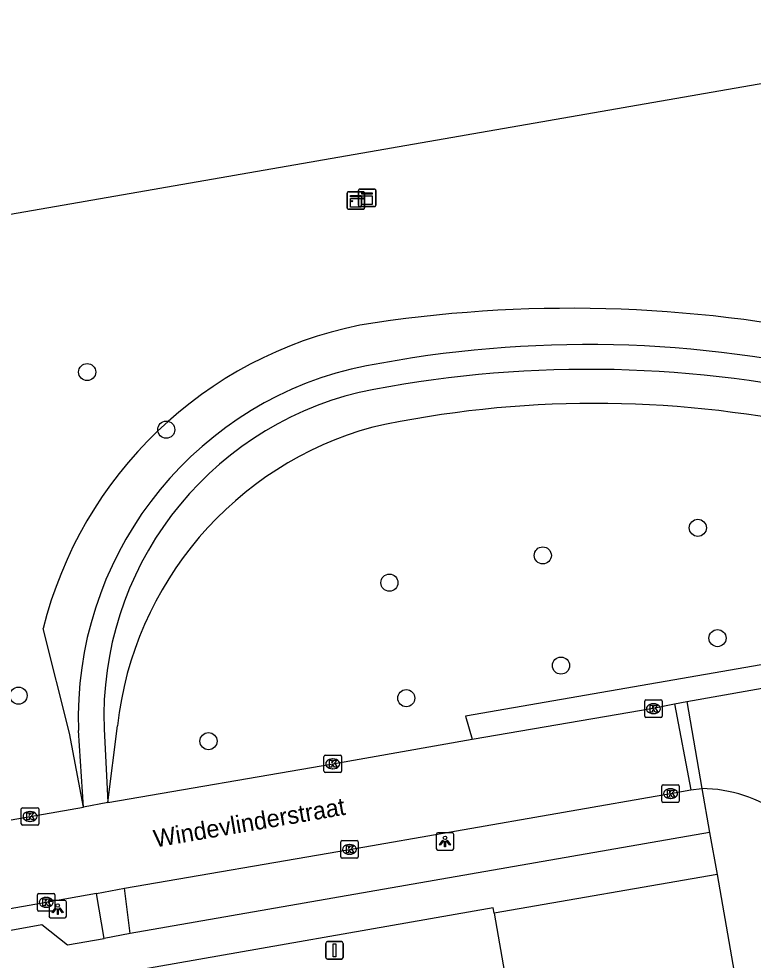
# Model space of a CAD drawing. Extents: x 162880 to 165536, y 384011 to 385179.
# Drawn here: x 164359 to 164400.9, y 384890.6 to 384944.4 of the extents above; entities that cross this region are included whole.
import ezdxf

# ---------------------------------------------------------------- set-up
doc = ezdxf.new("R2010")
doc.units = 0
for name, color, linetype in [('IMGEO_Boom', 7, 'Continuous'), ('IMGEO_Groenvoorziening', 7, 'Continuous'), ('IMGEO_Haag', 7, 'Continuous'), ('IMGEO_Kast', 7, 'Continuous'), ('IMGEO_Kolk', 7, 'Continuous'), ('IMGEO_Lichtpunt', 7, 'Continuous'), ('IMGEO_Openbare_ruimte_label', 7, 'Continuous'), ('IMGEO_Pand', 7, 'Continuous'), ('IMGEO_Rijbaan_lokaal_open', 7, 'Continuous'), ('IMGEO_Verkeersbordpaal', 7, 'Continuous'), ('IMGEO_Voetpad_gesloten', 7, 'Continuous'), ('IMGEO_Voetpad_open', 7, 'Continuous')]:
    doc.layers.add(name, color=color, linetype=linetype)

msp = doc.modelspace()

# ---------------------------------------------------------------- linework, layer by layer
at = {"layer": 'IMGEO_Boom'}
for centre in [(164362.877, 384924.218), (164367.397, 384920.926), (164397.77, 384915.317), (164388.909, 384913.741), (164380.147, 384912.182), (164398.891, 384909.016), (164389.949, 384907.447), (164358.952, 384905.728), (164381.11, 384905.587), (164369.808, 384903.129)]:
    msp.add_circle(centre, 0.489, dxfattribs=at)
at = {"layer": 'IMGEO_Groenvoorziening'}
for points in [[(164362.674, 384899.357), (164361.866, 384903.582), (164360.36, 384909.557)], [(164364.055, 384899.618), (164364.602, 384904.006)]]:
    msp.add_lwpolyline(points, dxfattribs=at)
for centre, radius, start, end in [((164390.5, 384851.951), 75.909, 77.8461, 99.12881), ((164383.162, 384903.874), 23.5, 101.5499, 166.0059), ((164391.901, 384861.951), 60.476, 78.01144, 102.12914), ((164384.507, 384901.763), 20.031, 105.3822, 173.5712)]:
    msp.add_arc(centre, radius, start, end, dxfattribs=at)
at = {"layer": 'IMGEO_Haag'}
msp.add_lwpolyline([(164426.153, 384845.711), (164415.099, 384909.871), (164384.5, 384904.561), (164384.882, 384903.246)], dxfattribs=at)
at = {"layer": 'IMGEO_Kast'}
for p, q in [((164377.732, 384933.594), (164377.732, 384934.435)), ((164377.732, 384934.435), (164377.732, 384933.594)), ((164377.807, 384934.519), (164378.648, 384934.519)), ((164378.648, 384934.519), (164377.807, 384934.519)), ((164378.374, 384933.747), (164378.374, 384934.588)), ((164378.374, 384934.588), (164378.374, 384933.747)), ((164378.449, 384934.672), (164379.29, 384934.672)), ((164379.29, 384934.672), (164378.449, 384934.672)), ((164378.732, 384934.444), (164378.732, 384933.603)), ((164378.732, 384933.603), (164378.732, 384934.444)), ((164379.374, 384934.597), (164379.374, 384933.756)), ((164379.374, 384933.756), (164379.374, 384934.597)), ((164379.299, 384933.672), (164378.458, 384933.672)), ((164378.458, 384933.672), (164379.299, 384933.672)), ((164378.657, 384933.519), (164377.816, 384933.519)), ((164377.816, 384933.519), (164378.657, 384933.519))]:
    msp.add_line(p, q, dxfattribs=at)
for points in [[(164377.927, 384934.309), (164378.527, 384934.309), (164378.527, 384934.224), (164377.927, 384934.224), (164377.927, 384934.309)], [(164378.569, 384934.462), (164379.169, 384934.462), (164379.169, 384934.377), (164378.569, 384934.377), (164378.569, 384934.462)], [(164378.569, 384934.287), (164379.169, 384934.287), (164379.169, 384933.798), (164378.569, 384933.798), (164378.569, 384934.287)], [(164377.927, 384934.134), (164378.527, 384934.134), (164378.527, 384933.645), (164377.927, 384933.645), (164377.927, 384934.134)]]:
    msp.add_lwpolyline(points, dxfattribs=at)
for centre in [(164378.011, 384933.983), (164378.653, 384934.136)]:
    msp.add_circle(centre, 0.0377, dxfattribs=at)
for centre, start, end in [((164377.81, 384934.441), 92.4484, 184.2845), ((164377.81, 384934.441), 92.4484, 184.2845), ((164378.452, 384934.594), 92.4484, 184.2845), ((164378.452, 384934.594), 92.4484, 184.2845), ((164378.654, 384934.441), 2.4484, 94.2845), ((164378.654, 384934.441), 2.4484, 94.2845), ((164379.296, 384934.594), 2.4484, 94.2845), ((164379.296, 384934.594), 2.4484, 94.2845), ((164378.452, 384933.75), 182.4484, 274.2845), ((164378.452, 384933.75), 182.4484, 274.2845), ((164379.296, 384933.75), 272.4484, 4.2845), ((164379.296, 384933.75), 272.4484, 4.2845), ((164377.81, 384933.597), 182.4484, 274.2845), ((164377.81, 384933.597), 182.4484, 274.2845), ((164378.654, 384933.597), 272.4484, 4.2845), ((164378.654, 384933.597), 272.4484, 4.2845)]:
    msp.add_arc(centre, 0.0779, start, end, dxfattribs=at)
at = {"layer": 'IMGEO_Kolk'}
for p, q in [((164394.731, 384904.557), (164394.731, 384905.409)), ((164394.806, 384905.483), (164395.658, 384905.483)), ((164395.219, 384905.263), (164395.244, 384905.263)), ((164395.732, 384905.409), (164395.732, 384904.557)), ((164395.242, 384904.703), (164395.217, 384904.703)), ((164395.658, 384904.483), (164394.806, 384904.483)), ((164376.409, 384901.409), (164376.409, 384902.261)), ((164376.484, 384902.335), (164377.336, 384902.335)), ((164376.897, 384902.115), (164376.922, 384902.115)), ((164377.41, 384902.261), (164377.41, 384901.409)), ((164376.92, 384901.555), (164376.895, 384901.555)), ((164377.336, 384901.335), (164376.484, 384901.335)), ((164395.709, 384899.706), (164395.709, 384900.558)), ((164395.784, 384900.632), (164396.636, 384900.632)), ((164396.197, 384900.412), (164396.222, 384900.412)), ((164396.71, 384900.558), (164396.71, 384899.706)), ((164396.22, 384899.852), (164396.195, 384899.852)), ((164359.113, 384898.4), (164359.113, 384899.252)), ((164359.188, 384899.326), (164360.04, 384899.326)), ((164360.114, 384899.252), (164360.114, 384898.4)), ((164396.636, 384899.632), (164395.784, 384899.632)), ((164359.601, 384899.106), (164359.626, 384899.106)), ((164360.04, 384898.326), (164359.188, 384898.326)), ((164359.624, 384898.546), (164359.599, 384898.546)), ((164377.366, 384896.517), (164377.366, 384897.369)), ((164377.441, 384897.443), (164378.293, 384897.443)), ((164377.854, 384897.223), (164377.879, 384897.223)), ((164378.367, 384897.369), (164378.367, 384896.517)), ((164377.877, 384896.663), (164377.852, 384896.663)), ((164378.293, 384896.443), (164377.441, 384896.443)), ((164360.107, 384894.419), (164360.959, 384894.419)), ((164360.032, 384893.493), (164360.032, 384894.345)), ((164360.52, 384894.199), (164360.545, 384894.199)), ((164361.033, 384894.345), (164361.033, 384893.493)), ((164360.959, 384893.419), (164360.107, 384893.419)), ((164360.543, 384893.639), (164360.518, 384893.639))]:
    msp.add_line(p, q, dxfattribs=at)
for points in [[(164394.731, 384904.557), (164394.731, 384905.409)], [(164394.806, 384905.483), (164395.658, 384905.483)], [(164395.052, 384905.183), (164395.175, 384905.183), (164395.175, 384905.032), (164395.305, 384905.183), (164395.469, 384905.183), (164395.323, 384905.032), (164395.476, 384904.783), (164395.324, 384904.783), (164395.239, 384904.947), (164395.175, 384904.88), (164395.175, 384904.783), (164395.052, 384904.783), (164395.052, 384905.183)], [(164395.732, 384905.409), (164395.732, 384904.557)], [(164395.658, 384904.483), (164394.806, 384904.483)], [(164376.409, 384901.409), (164376.409, 384902.261)], [(164376.484, 384902.335), (164377.336, 384902.335)], [(164376.73, 384902.035), (164376.853, 384902.035), (164376.853, 384901.884), (164376.983, 384902.035), (164377.147, 384902.035), (164377.001, 384901.884), (164377.154, 384901.635), (164377.002, 384901.635), (164376.917, 384901.799), (164376.853, 384901.732), (164376.853, 384901.635), (164376.73, 384901.635), (164376.73, 384902.035)], [(164377.41, 384902.261), (164377.41, 384901.409)], [(164377.336, 384901.335), (164376.484, 384901.335)], [(164395.709, 384899.706), (164395.709, 384900.558)], [(164395.784, 384900.632), (164396.636, 384900.632)], [(164396.03, 384900.332), (164396.153, 384900.332), (164396.153, 384900.181), (164396.283, 384900.332), (164396.447, 384900.332), (164396.301, 384900.181), (164396.454, 384899.932), (164396.302, 384899.932), (164396.217, 384900.096), (164396.153, 384900.029), (164396.153, 384899.932), (164396.03, 384899.932), (164396.03, 384900.332)], [(164396.71, 384900.558), (164396.71, 384899.706)], [(164359.113, 384898.4), (164359.113, 384899.252)], [(164359.188, 384899.326), (164360.04, 384899.326)], [(164360.114, 384899.252), (164360.114, 384898.4)], [(164396.636, 384899.632), (164395.784, 384899.632)], [(164359.434, 384899.026), (164359.557, 384899.026), (164359.557, 384898.875), (164359.687, 384899.026), (164359.851, 384899.026), (164359.705, 384898.875), (164359.858, 384898.626), (164359.706, 384898.626), (164359.621, 384898.79), (164359.557, 384898.723), (164359.557, 384898.626), (164359.434, 384898.626), (164359.434, 384899.026)], [(164360.04, 384898.326), (164359.188, 384898.326)], [(164377.366, 384896.517), (164377.366, 384897.369)], [(164377.441, 384897.443), (164378.293, 384897.443)], [(164377.687, 384897.143), (164377.81, 384897.143), (164377.81, 384896.992), (164377.94, 384897.143), (164378.104, 384897.143), (164377.958, 384896.992), (164378.111, 384896.743), (164377.959, 384896.743), (164377.874, 384896.907), (164377.81, 384896.84), (164377.81, 384896.743), (164377.687, 384896.743), (164377.687, 384897.143)], [(164378.367, 384897.369), (164378.367, 384896.517)], [(164378.293, 384896.443), (164377.441, 384896.443)], [(164360.107, 384894.419), (164360.959, 384894.419)], [(164360.032, 384893.493), (164360.032, 384894.345)], [(164360.353, 384894.119), (164360.476, 384894.119), (164360.476, 384893.968), (164360.606, 384894.119), (164360.77, 384894.119), (164360.624, 384893.968), (164360.777, 384893.719), (164360.625, 384893.719), (164360.54, 384893.883), (164360.476, 384893.816), (164360.476, 384893.719), (164360.353, 384893.719), (164360.353, 384894.119)], [(164361.033, 384894.345), (164361.033, 384893.493)], [(164360.959, 384893.419), (164360.107, 384893.419)]]:
    msp.add_lwpolyline(points, dxfattribs=at)
for centre, start, end in [((164394.808, 384905.407), 91.552, 178.448), ((164394.808, 384905.407), 91.552, 178.448), ((164395.656, 384905.407), 1.552, 88.448), ((164395.656, 384905.407), 1.552, 88.448), ((164394.808, 384904.559), 181.552, 268.448), ((164394.808, 384904.559), 181.552, 268.448), ((164395.656, 384904.559), 271.552, 358.448), ((164395.656, 384904.559), 271.552, 358.448), ((164376.486, 384902.259), 91.552, 178.448), ((164376.486, 384902.259), 91.552, 178.448), ((164377.334, 384902.259), 1.552, 88.448), ((164377.334, 384902.259), 1.552, 88.448), ((164376.486, 384901.411), 181.552, 268.448), ((164376.486, 384901.411), 181.552, 268.448), ((164377.334, 384901.411), 271.552, 358.448), ((164377.334, 384901.411), 271.552, 358.448), ((164395.786, 384900.556), 91.552, 178.448), ((164395.786, 384900.556), 91.552, 178.448), ((164396.634, 384900.556), 1.552, 88.448), ((164396.634, 384900.556), 1.552, 88.448), ((164359.19, 384899.25), 91.552, 178.448), ((164359.19, 384899.25), 91.552, 178.448), ((164360.038, 384899.25), 1.552, 88.448), ((164360.038, 384899.25), 1.552, 88.448), ((164395.786, 384899.708), 181.552, 268.448), ((164395.786, 384899.708), 181.552, 268.448), ((164396.634, 384899.708), 271.552, 358.448), ((164396.634, 384899.708), 271.552, 358.448), ((164359.19, 384898.402), 181.552, 268.448), ((164359.19, 384898.402), 181.552, 268.448), ((164360.038, 384898.402), 271.552, 358.448), ((164360.038, 384898.402), 271.552, 358.448), ((164377.443, 384897.367), 91.552, 178.448), ((164377.443, 384897.367), 91.552, 178.448), ((164378.291, 384897.367), 1.552, 88.448), ((164378.291, 384897.367), 1.552, 88.448), ((164377.443, 384896.519), 181.552, 268.448), ((164377.443, 384896.519), 181.552, 268.448), ((164378.291, 384896.519), 271.552, 358.448), ((164378.291, 384896.519), 271.552, 358.448), ((164360.109, 384894.343), 91.552, 178.448), ((164360.109, 384894.343), 91.552, 178.448), ((164360.957, 384894.343), 1.552, 88.448), ((164360.957, 384894.343), 1.552, 88.448), ((164360.109, 384893.495), 181.552, 268.448), ((164360.109, 384893.495), 181.552, 268.448), ((164360.957, 384893.495), 271.552, 358.448), ((164360.957, 384893.495), 271.552, 358.448)]:
    msp.add_arc(centre, 0.0765, start, end, dxfattribs=at)
for centre, major_axis, ratio, start_param, end_param in [((164395.218, 384904.983), (-0.387, 0.002), 0.722429, 4.712389, 7.853982), ((164395.243, 384904.983), (-0.39, 0.002), 0.717154, 1.570796, 4.712389), ((164376.896, 384901.835), (-0.387, 0.002), 0.722429, 4.712389, 7.853982), ((164376.921, 384901.835), (-0.39, 0.002), 0.717154, 1.570796, 4.712389), ((164396.196, 384900.132), (-0.387, 0.002), 0.722429, 4.712389, 7.853982), ((164396.221, 384900.132), (-0.39, 0.002), 0.717154, 1.570796, 4.712389), ((164359.6, 384898.826), (-0.387, 0.002), 0.722429, 4.712389, 7.853982), ((164359.625, 384898.826), (-0.39, 0.002), 0.717154, 1.570796, 4.712389), ((164377.853, 384896.943), (-0.387, 0.002), 0.722429, 4.712389, 7.853982), ((164377.878, 384896.943), (-0.39, 0.002), 0.717154, 1.570796, 4.712389), ((164360.519, 384893.919), (-0.387, 0.002), 0.722429, 4.712389, 7.853982), ((164360.544, 384893.919), (-0.39, 0.002), 0.717154, 1.570796, 4.712389)]:
    msp.add_ellipse(centre, major_axis=major_axis, ratio=ratio, start_param=start_param, end_param=end_param, dxfattribs=at)
at = {"layer": 'IMGEO_Lichtpunt'}
for p, q in [((164382.824, 384897.804), (164382.824, 384896.997)), ((164382.824, 384897.804), (164382.824, 384896.997)), ((164383.726, 384897.899), (164382.918, 384897.899)), ((164383.726, 384897.899), (164382.918, 384897.899)), ((164383.82, 384896.997), (164383.82, 384897.804)), ((164383.82, 384896.997), (164383.82, 384897.804)), ((164382.918, 384896.903), (164383.726, 384896.903)), ((164382.918, 384896.903), (164383.726, 384896.903)), ((164360.697, 384893.937), (164360.697, 384893.13)), ((164360.697, 384893.937), (164360.697, 384893.13)), ((164361.599, 384894.032), (164360.791, 384894.032)), ((164361.599, 384894.032), (164360.791, 384894.032)), ((164361.693, 384893.13), (164361.693, 384893.937)), ((164361.693, 384893.13), (164361.693, 384893.937)), ((164360.791, 384893.036), (164361.599, 384893.036)), ((164360.791, 384893.036), (164361.599, 384893.036))]:
    msp.add_line(p, q, dxfattribs=at)
for points in [[(164383.198, 384897.468), (164383.237, 384897.44), (164383.049, 384897.178), (164383.011, 384897.205), (164383.198, 384897.468)], [(164383.3, 384897.42), (164383.347, 384897.42), (164383.347, 384897.098), (164383.3, 384897.098), (164383.3, 384897.42)], [(164383.41, 384897.44), (164383.448, 384897.467), (164383.635, 384897.205), (164383.596, 384897.177), (164383.41, 384897.44)], [(164361.071, 384893.601), (164361.11, 384893.573), (164360.922, 384893.311), (164360.884, 384893.338), (164361.071, 384893.601)], [(164361.173, 384893.553), (164361.22, 384893.553), (164361.22, 384893.231), (164361.173, 384893.231), (164361.173, 384893.553)], [(164361.283, 384893.573), (164361.321, 384893.6), (164361.508, 384893.338), (164361.469, 384893.31), (164361.283, 384893.573)]]:
    msp.add_lwpolyline(points, dxfattribs=at)
for centre in [(164383.323, 384897.602), (164361.196, 384893.735)]:
    msp.add_circle(centre, 0.0994, dxfattribs=at)
for centre, start, end in [((164382.918, 384897.804), 90, 180), ((164382.918, 384897.804), 90, 180), ((164383.726, 384897.804), 0, 90), ((164383.726, 384897.804), 0, 90), ((164382.918, 384896.997), 180, 270), ((164382.918, 384896.997), 180, 270), ((164383.726, 384896.997), 270, 0), ((164383.726, 384896.997), 270, 360), ((164360.791, 384893.937), 90, 180), ((164360.791, 384893.937), 90, 180), ((164361.599, 384893.937), 0, 90), ((164361.599, 384893.937), 0, 90), ((164360.791, 384893.13), 180, 270), ((164360.791, 384893.13), 180, 270), ((164361.599, 384893.13), 270, 0), ((164361.599, 384893.13), 270, 360)]:
    msp.add_arc(centre, 0.0946, start, end, dxfattribs=at)
at = {"layer": 'IMGEO_Pand'}
for points in [[(164409.059, 384953.421), (164411.011, 384942.36), (164336.268, 384929.356), (164334.073, 384942.077)], [(164398.875, 384895.517), (164386.131, 384893.296)], [(164398.875, 384895.517), (164400.441, 384886.533)], [(164386.131, 384893.296), (164399.147, 384818.6), (164410.217, 384820.529)]]:
    msp.add_lwpolyline(points, dxfattribs=at)
at = {"layer": 'IMGEO_Rijbaan_lokaal_open'}
for points in [[(164397.133, 384905.389), (164408.44, 384907.399)], [(164384.882, 384903.246), (164395.224, 384905.013), (164396.438, 384905.252)], [(164396.438, 384905.252), (164397.133, 384905.389)], [(164396.438, 384905.252), (164397.373, 384900.342)], [(164397.133, 384905.389), (164397.999, 384900.415)], [(164364.055, 384899.618), (164376.909, 384901.833), (164384.882, 384903.246)], [(164365.016, 384894.726), (164377.867, 384896.944), (164396.211, 384900.134), (164397.373, 384900.342)], [(164397.373, 384900.342), (164397.999, 384900.415)], [(164335.956, 384894.69), (164336.274, 384894.735), (164359.614, 384898.825), (164362.674, 384899.357)], [(164364.055, 384899.618), (164362.674, 384899.357)], [(164363.408, 384894.423), (164360.533, 384893.919), (164337.156, 384889.792), (164336.835, 384889.729)], [(164363.408, 384894.423), (164365.016, 384894.726)]]:
    msp.add_lwpolyline(points, dxfattribs=at)
msp.add_arc((164397.972, 384892.627), 7.788, 53.9789, 89.8018, dxfattribs=at)
at = {"layer": 'IMGEO_Verkeersbordpaal'}
for p, q in [((164376.511, 384890.773), (164376.511, 384891.573)), ((164376.511, 384891.573), (164376.511, 384890.773)), ((164376.611, 384891.673), (164377.401, 384891.673)), ((164377.401, 384891.673), (164376.611, 384891.673)), ((164377.501, 384891.573), (164377.501, 384890.773)), ((164377.501, 384890.773), (164377.501, 384891.573)), ((164377.401, 384890.673), (164376.611, 384890.673)), ((164376.611, 384890.673), (164377.401, 384890.673))]:
    msp.add_line(p, q, dxfattribs=at)
msp.add_lwpolyline([(164376.931, 384891.548), (164377.081, 384891.548), (164377.081, 384890.798), (164376.931, 384890.798), (164376.931, 384891.548)], dxfattribs=at)
for centre, start, end in [((164376.611, 384891.573), 90, 180), ((164376.611, 384891.573), 90, 180), ((164377.401, 384891.573), 0, 90), ((164377.401, 384891.573), 360, 90), ((164376.611, 384890.773), 180, 270), ((164376.611, 384890.773), 180, 270), ((164377.401, 384890.773), 270, 0), ((164377.401, 384890.773), 270, 0)]:
    msp.add_arc(centre, 0.1, start, end, dxfattribs=at)
at = {"layer": 'IMGEO_Voetpad_gesloten'}
for points in [[(164362.674, 384899.357), (164362.381, 384903.737)], [(164363.844, 384903.827), (164364.055, 384899.618)]]:
    msp.add_lwpolyline(points, dxfattribs=at)
for centre, radius, start, end in [((164391.449, 384860.119), 65.671, 77.08677, 101.84702), ((164382.908, 384904.455), 20.54, 103.9198, 182.0021), ((164391.519, 384858.417), 65.955, 77.49864, 101.45927), ((164382.914, 384904.512), 19.083, 103.6348, 182.0574)]:
    msp.add_arc(centre, radius, start, end, dxfattribs=at)
at = {"layer": 'IMGEO_Voetpad_open'}
for points in [[(164397.999, 384900.415), (164398.442, 384897.913)], [(164398.442, 384897.913), (164365.331, 384892.141)], [(164398.442, 384897.913), (164398.875, 384895.517)], [(164363.843, 384891.845), (164363.408, 384894.423)], [(164365.331, 384892.141), (164365.016, 384894.726)], [(164386.131, 384893.296), (164386.081, 384893.604), (164365.679, 384890.032)], [(164331.073, 384886.074), (164353.918, 384890.128), (164354.935, 384891.689), (164360.296, 384892.656), (164361.749, 384891.483), (164363.843, 384891.845)], [(164365.331, 384892.141), (164363.843, 384891.845)]]:
    msp.add_lwpolyline(points, dxfattribs=at)

# ---------------------------------------------------------------- texts
at = {"layer": 'IMGEO_Openbare_ruimte_label'}
msp.add_text('Windevlinderstraat', height=1, rotation=9.7824, dxfattribs=at).set_placement((164366.767, 384897.049))

doc.saveas('drawing.dxf')
